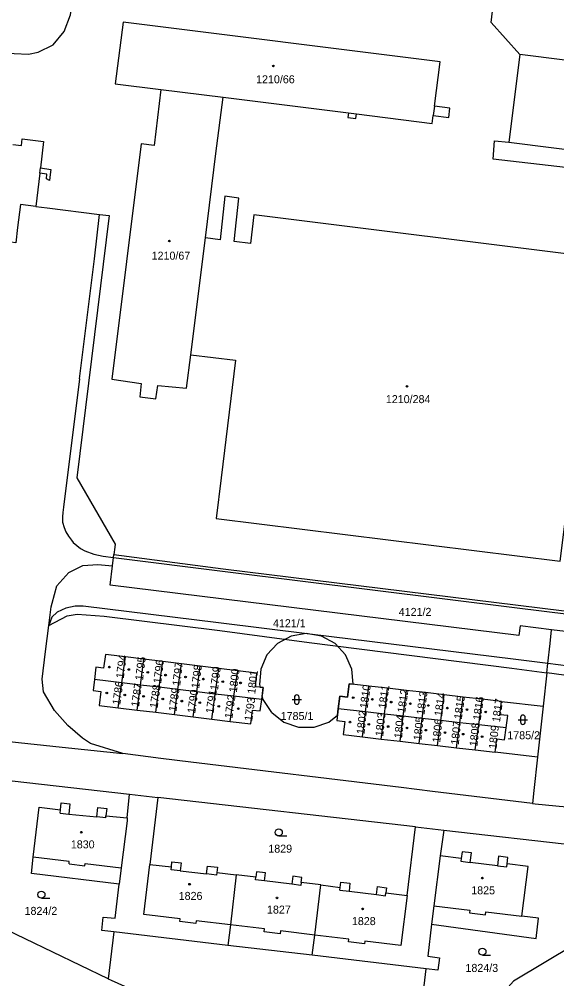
# Model space of a CAD drawing. Extents: x -869103 to -863415, y -1015889 to -1012477.
# Drawn here: x -865220.3 to -865106, y -1014306.1 to -1014102.2 of the extents above; entities that cross this region are included whole.
import ezdxf

# ---------------------------------------------------------------- set-up
doc = ezdxf.new("R2010")
doc.units = 0
for name, color, linetype in [('Hranice parcel', 7, 'Continuous'), ('Parcelní čísla', 7, 'Continuous'), ('Vnitřní kresba', 7, 'Continuous'), ('Značky budov', 7, 'Continuous'), ('Značky kultur', 7, 'Continuous')]:
    doc.layers.add(name, color=color, linetype=linetype)

msp = doc.modelspace()

# ---------------------------------------------------------------- linework, layer by layer
at = {"layer": 'Hranice parcel'}
for p, q in [((-865113.88, -1014109.67), (-865116.17, -1014128.31)), ((-865190.2, -1014117.07), (-865176.95, -1014118.74)), ((-865183.86, -1014173.47), (-865180.72, -1014148.62)), ((-865197.76, -1014237.65), (-865202.01, -1014237.13)), ((-865198.53, -1014243.17), (-865197.76, -1014237.65)), ((-865193.79, -1014238.14), (-865197.76, -1014237.65)), ((-865194.53, -1014243.64), (-865193.79, -1014238.14)), ((-865189.78, -1014238.64), (-865193.79, -1014238.14)), ((-865204.02, -1014239.87), (-865204.34, -1014242.47)), ((-865190.55, -1014244.12), (-865189.78, -1014238.64)), ((-865185.78, -1014239.13), (-865189.78, -1014238.64)), ((-865186.56, -1014244.6), (-865185.78, -1014239.13)), ((-865181.81, -1014239.62), (-865185.78, -1014239.13)), ((-865182.58, -1014245.08), (-865181.81, -1014239.62)), ((-865177.84, -1014240.11), (-865181.81, -1014239.62)), ((-865178.62, -1014245.55), (-865177.84, -1014240.11)), ((-865173.85, -1014240.6), (-865177.84, -1014240.11)), ((-865174.65, -1014246.02), (-865173.85, -1014240.6)), ((-865169.76, -1014241.11), (-865173.85, -1014240.6)), ((-865204.34, -1014242.47), (-865204.63, -1014244.81)), ((-865198.53, -1014243.17), (-865204.34, -1014242.47)), ((-865108.1, -1014241.06), (-865108.88, -1014248.15)), ((-865199.27, -1014248.46), (-865198.53, -1014243.17)), ((-865194.53, -1014243.64), (-865198.53, -1014243.17)), ((-865195.25, -1014248.95), (-865194.53, -1014243.64)), ((-865190.55, -1014244.12), (-865194.53, -1014243.64)), ((-865191.29, -1014249.43), (-865190.55, -1014244.12)), ((-865186.56, -1014244.6), (-865190.55, -1014244.12)), ((-865187.32, -1014249.92), (-865186.56, -1014244.6)), ((-865182.58, -1014245.08), (-865186.56, -1014244.6)), ((-865168.76, -1014246.73), (-865168.44, -1014244.2)), ((-865145.99, -1014243.87), (-865150.17, -1014243.39)), ((-865146.66, -1014249.37), (-865145.99, -1014243.87)), ((-865142, -1014244.33), (-865145.99, -1014243.87)), ((-865142.67, -1014249.82), (-865142, -1014244.33)), ((-865137.95, -1014244.8), (-865142, -1014244.33)), ((-865183.33, -1014250.4), (-865182.58, -1014245.08)), ((-865178.62, -1014245.55), (-865182.58, -1014245.08)), ((-865179.39, -1014250.89), (-865178.62, -1014245.55)), ((-865174.65, -1014246.02), (-865178.62, -1014245.55)), ((-865175.44, -1014251.37), (-865174.65, -1014246.02)), ((-865168.76, -1014246.73), (-865174.65, -1014246.02)), ((-865152.17, -1014246.03), (-865152.48, -1014248.71)), ((-865138.65, -1014250.28), (-865137.95, -1014244.8)), ((-865133.91, -1014245.26), (-865137.95, -1014244.8)), ((-865134.61, -1014250.74), (-865133.91, -1014245.26)), ((-865129.97, -1014245.72), (-865133.91, -1014245.26)), ((-865130.67, -1014251.19), (-865129.97, -1014245.72)), ((-865125.88, -1014246.19), (-865129.97, -1014245.72)), ((-865126.62, -1014251.65), (-865125.88, -1014246.19)), ((-865121.86, -1014246.65), (-865125.88, -1014246.19)), ((-865122.61, -1014252.11), (-865121.86, -1014246.65)), ((-865117.79, -1014247.12), (-865121.86, -1014246.65)), ((-865203.33, -1014247.96), (-865199.27, -1014248.46)), ((-865199.27, -1014248.46), (-865195.25, -1014248.95)), ((-865169.07, -1014249.15), (-865168.76, -1014246.73)), ((-865152.48, -1014248.71), (-865152.77, -1014251.2)), ((-865146.66, -1014249.37), (-865152.48, -1014248.71)), ((-865117.79, -1014247.12), (-865108.88, -1014248.15)), ((-865108.88, -1014248.15), (-865110.07, -1014258.98)), ((-865195.25, -1014248.95), (-865191.29, -1014249.43)), ((-865191.29, -1014249.43), (-865187.32, -1014249.92)), ((-865187.32, -1014249.92), (-865183.33, -1014250.4)), ((-865183.33, -1014250.4), (-865179.39, -1014250.89)), ((-865147.3, -1014254.65), (-865146.66, -1014249.37)), ((-865142.67, -1014249.82), (-865146.66, -1014249.37)), ((-865143.32, -1014255.11), (-865142.67, -1014249.82)), ((-865138.65, -1014250.28), (-865142.67, -1014249.82)), ((-865139.33, -1014255.58), (-865138.65, -1014250.28)), ((-865134.61, -1014250.74), (-865138.65, -1014250.28)), ((-865135.28, -1014256.05), (-865134.61, -1014250.74)), ((-865130.67, -1014251.19), (-865134.61, -1014250.74)), ((-865116.76, -1014252.77), (-865116.4, -1014250.15)), ((-865179.39, -1014250.89), (-865175.44, -1014251.37)), ((-865175.44, -1014251.37), (-865171.08, -1014251.9)), ((-865131.34, -1014256.5), (-865130.67, -1014251.19)), ((-865126.62, -1014251.65), (-865130.67, -1014251.19)), ((-865127.35, -1014256.97), (-865126.62, -1014251.65)), ((-865122.61, -1014252.11), (-865126.62, -1014251.65)), ((-865123.34, -1014257.44), (-865122.61, -1014252.11)), ((-865116.76, -1014252.77), (-865122.61, -1014252.11)), ((-865117.1, -1014255.28), (-865116.76, -1014252.77)), ((-865151.42, -1014254.17), (-865147.3, -1014254.65)), ((-865147.3, -1014254.65), (-865143.32, -1014255.11)), ((-865143.32, -1014255.11), (-865139.33, -1014255.58)), ((-865139.33, -1014255.58), (-865135.28, -1014256.05)), ((-865135.28, -1014256.05), (-865131.34, -1014256.5)), ((-865131.34, -1014256.5), (-865127.35, -1014256.97)), ((-865127.35, -1014256.97), (-865123.34, -1014257.44)), ((-865123.34, -1014257.44), (-865119.08, -1014257.93)), ((-865110.07, -1014258.98), (-865119.08, -1014257.93)), ((-865226.12, -1014263.54), (-865196.85, -1014266.83)), ((-865197.36, -1014271.89), (-865196.85, -1014266.83)), ((-865196.85, -1014266.83), (-865190.83, -1014267.55)), ((-865136.05, -1014273.74), (-865190.83, -1014267.55)), ((-865217.33, -1014280.21), (-865216.07, -1014269.62)), ((-865136.05, -1014273.74), (-865130.02, -1014274.49)), ((-865130.02, -1014274.49), (-865130.83, -1014279.92)), ((-865130.02, -1014274.49), (-865093.56, -1014278.6)), ((-865199.93, -1014293.19), (-865199.08, -1014285.98)), ((-865201.4, -1014306.05), (-865229.33, -1014292.69)), ((-865132.62, -1014294.48), (-865133.44, -1014301.24)), ((-865200.2, -1014296.1), (-865202.78, -1014295.79)), ((-865200.2, -1014296.1), (-865201.4, -1014306.05)), ((-865175.93, -1014298.96), (-865200.2, -1014296.1)), ((-865158.01, -1014301.07), (-865175.93, -1014298.96)), ((-865133.81, -1014303.92), (-865158.01, -1014301.07))]:
    msp.add_line(p, q, dxfattribs=at)
for points in [[(-865324.85, -1014097.2), (-865318.81, -1014097.94), (-865291.1, -1014101.25), (-865288.72, -1014101.55), (-865244.21, -1014106.73), (-865221.43, -1014109.48), (-865218.35, -1014109.58), (-865216.28, -1014109.2), (-865213.14, -1014107.58), (-865210.77, -1014104.79), (-865209.45, -1014101.22), (-865207.82, -1014088.66), (-865205.57, -1014070.59), (-865202.3, -1014042.54), (-865201.16, -1014039.59), (-865200.72, -1014036.12), (-865201.08, -1014033.41), (-865198.91, -1014016.79), (-865196.95, -1014001.38), (-865195.14, -1013984.39), (-865191.64, -1013959.66), (-865191.39, -1013957.44)], [(-865113.88, -1014109.67), (-865119.98, -1014102.84), (-865115.76, -1014067.63), (-865114.95, -1014066.17), (-865113.04, -1014065.49), (-865106.52, -1014065.75)], [(-865176.95, -1014118.74), (-865150.29, -1014122.09), (-865150.41, -1014123.04), (-865148.73, -1014123.25), (-865148.61, -1014122.3), (-865132.5, -1014124.33), (-865132.28, -1014122.62), (-865128.99, -1014123.05), (-865128.73, -1014121.05), (-865132.02, -1014120.62), (-865130.78, -1014111.21), (-865198.23, -1014102.77), (-865199.91, -1014115.88), (-865190.2, -1014117.07)], [(-865116.17, -1014128.31), (-865088.61, -1014131.75), (-865086.29, -1014113.1), (-865113.88, -1014109.67)], [(-865190.2, -1014117.07), (-865191.64, -1014128.97), (-865194.39, -1014128.61), (-865200.65, -1014178.66), (-865194.36, -1014179.56), (-865194.71, -1014182.38), (-865191.28, -1014182.82), (-865190.86, -1014179.99), (-865184.73, -1014180.58), (-865183.86, -1014173.47)], [(-865180.72, -1014148.62), (-865178.49, -1014130.72), (-865176.95, -1014118.74)], [(-865221.66, -1014128.81), (-865219.87, -1014129.03), (-865219.68, -1014127.58), (-865215.14, -1014128.17), (-865215.79, -1014133.74), (-865213.6, -1014134.07), (-865213.74, -1014135.16), (-865213.88, -1014136.44), (-865214.55, -1014136.09), (-865214.43, -1014135.08), (-865215.93, -1014134.9), (-865216.76, -1014141.97)], [(-865035.22, -1014141.63), (-865119.56, -1014131.88), (-865119.26, -1014128.01), (-865116.17, -1014128.31)], [(-865183.86, -1014173.47), (-865174.3, -1014174.63), (-865177.4, -1014199.63), (-865178.47, -1014208.23), (-865105.29, -1014217.3), (-865103.51, -1014203.21), (-865098.29, -1014161.73), (-865097.72, -1014161.8), (-865097.84, -1014162.78), (-865094.37, -1014163.23), (-865093.84, -1014159.11), (-865094.38, -1014158.97), (-865093.93, -1014155.37), (-865097.45, -1014155.03), (-865097.19, -1014152.9), (-865170.46, -1014143.76), (-865171.13, -1014149.83), (-865174.58, -1014149.39), (-865173.61, -1014140.2), (-865176.58, -1014139.76), (-865177.62, -1014149.01), (-865180.72, -1014148.62)], [(-865216.76, -1014141.97), (-865220.05, -1014141.57), (-865220.66, -1014146.42), (-865221.06, -1014149.68), (-865222.11, -1014149.55), (-865222.58, -1014153.28), (-865235.11, -1014151.78), (-865235.82, -1014157.65), (-865234.49, -1014157.81), (-865234.45, -1014157.5), (-865232.96, -1014158.49), (-865233.72, -1014164.94), (-865235.31, -1014164.84), (-865235.27, -1014164.52), (-865236.65, -1014164.35), (-865237.09, -1014167.98), (-865237.32, -1014171.19), (-865237.46, -1014171.15), (-865240.93, -1014200.47), (-865247.1, -1014199.71), (-865247.37, -1014201.92), (-865250.29, -1014201.56), (-865250.01, -1014199.35), (-865256.15, -1014198.59)], [(-865216.76, -1014141.97), (-865214.37, -1014142.27), (-865203.22, -1014143.64), (-865201.23, -1014143.88), (-865208.1, -1014199.59), (-865199.92, -1014213.68), (-865200, -1014214.37), (-865200.19, -1014215.9)], [(-865200.48, -1014218.33), (-865200.26, -1014216.51), (-865200.19, -1014215.9)], [(-865200.19, -1014215.9), (-865176.94, -1014218.92), (-865114.21, -1014226.7), (-865081.37, -1014230.74), (-865060.66, -1014233.29), (-865057.63, -1014233.19), (-865054.65, -1014232.49), (-865051.9, -1014231.22), (-865049.4, -1014229.48), (-865047.35, -1014227.27), (-865045.8, -1014224.7), (-865044.71, -1014221.83), (-865044.26, -1014218.84)], [(-865214, -1014230.96), (-865213.5, -1014227.04), (-865213.32, -1014226.22), (-865212.3, -1014222.58), (-865209.79, -1014219.75), (-865206.82, -1014218.24), (-865203.62, -1014218.01), (-865200.48, -1014218.33)], [(-865107.09, -1014231.88), (-865113.76, -1014231.07), (-865114.05, -1014233.1), (-865200.97, -1014222.44), (-865200.48, -1014218.33)], [(-865214, -1014230.96), (-865210.1, -1014228.91), (-865208.03, -1014228.58), (-865202.27, -1014229), (-865177.69, -1014232.07), (-865158.65, -1014234.61), (-865115.56, -1014240.05), (-865108.1, -1014241.06)], [(-865198.31, -1014258.17), (-865205.14, -1014256.04), (-865206.88, -1014254.93), (-865210, -1014252.23), (-865212.8, -1014249.05), (-865215.15, -1014245.09), (-865215.42, -1014242.38), (-865214.71, -1014236.54), (-865214, -1014230.96)], [(-865108.1, -1014241.06), (-865107.89, -1014239.09), (-865107.42, -1014234.85), (-865107.09, -1014231.88)], [(-865064.6, -1014237.06), (-865087.37, -1014234.28), (-865107.09, -1014231.88)], [(-865202.01, -1014237.13), (-865202.37, -1014240.07), (-865204.02, -1014239.87)], [(-865168.44, -1014244.2), (-865170.11, -1014243.99), (-865169.76, -1014241.11)], [(-865065.69, -1014246.46), (-865098.31, -1014242.39), (-865108.1, -1014241.06)], [(-865150.17, -1014243.39), (-865150.5, -1014246.23), (-865152.17, -1014246.03)], [(-865408.72, -1014246.33), (-865368.06, -1014247), (-865361.24, -1014247.21), (-865347.9, -1014247.39), (-865326.37, -1014247.85), (-865309.91, -1014248.45), (-865297.88, -1014249.26), (-865260, -1014252.29), (-865243.6, -1014253.49), (-865240.27, -1014253.76), (-865218.5, -1014256.05), (-865209.85, -1014256.96), (-865198.31, -1014258.17)], [(-865204.63, -1014244.81), (-865202.97, -1014245.02), (-865203.33, -1014247.96)], [(-865116.4, -1014250.15), (-865118.13, -1014249.94), (-865117.79, -1014247.12)], [(-865171.08, -1014251.9), (-865170.72, -1014248.95), (-865169.07, -1014249.15)], [(-865152.77, -1014251.2), (-865151.1, -1014251.4), (-865151.42, -1014254.17)], [(-865119.08, -1014257.93), (-865118.74, -1014255.09), (-865117.1, -1014255.28)], [(-865111.15, -1014268.81), (-865132.45, -1014266.23), (-865139.13, -1014265.39), (-865183.84, -1014260.04), (-865190.22, -1014259.24), (-865198.31, -1014258.17)], [(-865110.07, -1014258.98), (-865110.85, -1014266.07), (-865111.15, -1014268.81)], [(-865216.07, -1014269.62), (-865211.55, -1014270.16), (-865211.4, -1014268.7), (-865209.55, -1014268.89), (-865209.76, -1014271.05), (-865203.83, -1014271.64), (-865203.63, -1014269.69), (-865201.72, -1014269.88), (-865201.88, -1014271.43), (-865197.36, -1014271.89)], [(-865190.83, -1014267.55), (-865192.52, -1014281.75), (-865187.97, -1014282.3), (-865187.84, -1014281.2), (-865185.9, -1014281.43), (-865186.11, -1014283.13), (-865180.5, -1014283.79), (-865180.29, -1014282.1), (-865178.16, -1014282.35), (-865178.29, -1014283.46), (-865174.17, -1014283.96)], [(-865111.15, -1014268.81), (-865110.61, -1014268.88), (-865106.19, -1014269.3), (-865105.52, -1014269.4), (-865102.17, -1014269.69), (-865101.3, -1014269.76)], [(-865197.36, -1014271.89), (-865197.38, -1014272.49), (-865198.65, -1014282.51), (-865199.08, -1014285.98)], [(-865156.21, -1014286.13), (-865152.06, -1014286.63), (-865151.92, -1014285.52), (-865149.98, -1014285.76), (-865150.18, -1014287.44), (-865144.37, -1014288.17), (-865144.16, -1014286.47), (-865142.23, -1014286.7), (-865142.36, -1014287.8), (-865137.84, -1014288.34), (-865136.05, -1014273.74)], [(-865093.56, -1014278.6), (-865095.61, -1014294.89), (-865115.23, -1014306.55), (-865134.96, -1014328.9), (-865137.14, -1014332.24)], [(-865132.62, -1014294.48), (-865110.37, -1014297.48), (-865109.87, -1014293.17), (-865113.44, -1014292.75), (-865112.08, -1014282.2), (-865116.56, -1014281.66), (-865116.39, -1014280.26), (-865118.4, -1014280.02), (-865118.64, -1014282.03), (-865124.4, -1014281.33), (-865124.16, -1014279.32), (-865126.14, -1014279.08), (-865126.31, -1014280.47), (-865130.83, -1014279.92)], [(-865199.08, -1014285.98), (-865217.74, -1014283.69), (-865217.33, -1014280.21)], [(-865130.83, -1014279.92), (-865132.14, -1014290.56), (-865132.62, -1014294.48)], [(-865156.21, -1014286.13), (-865160.33, -1014285.63), (-865160.19, -1014284.53), (-865162.13, -1014284.29), (-865162.33, -1014285.99), (-865168.14, -1014285.26), (-865167.93, -1014283.58), (-865169.87, -1014283.35), (-865170, -1014284.46), (-865174.17, -1014283.96)], [(-865174.17, -1014283.96), (-865175.42, -1014294.61), (-865175.93, -1014298.96)], [(-865158.01, -1014301.07), (-865157.49, -1014296.77), (-865156.21, -1014286.13)], [(-865202.78, -1014295.79), (-865202.44, -1014292.96), (-865199.93, -1014293.19)], [(-865133.44, -1014301.24), (-865130.96, -1014301.58), (-865131.33, -1014304.26), (-865133.81, -1014303.92)], [(-865137.14, -1014332.24), (-865136.99, -1014330.98), (-865133.81, -1014303.92)], [(-865201.4, -1014306.05), (-865200.77, -1014306.35), (-865195.9, -1014308.55), (-865181.62, -1014314.35), (-865171.04, -1014320.75), (-865161.34, -1014331.83), (-865162.58, -1014353.11)]]:
    msp.add_lwpolyline(points, dxfattribs=at)
at = {"layer": 'Vnitřní kresba'}
for p, q in [((-865150.29, -1014122.09), (-865148.61, -1014122.3)), ((-865132.02, -1014120.62), (-865132.28, -1014122.62)), ((-865215.93, -1014134.9), (-865215.79, -1014133.74)), ((-865204.32, -1014153.07), (-865203.22, -1014143.64)), ((-865207.53, -1014178.61), (-865204.32, -1014153.07)), ((-865207.53, -1014178.61), (-865210.89, -1014205.84)), ((-865162.52, -1014233.26), (-865165.41, -1014234.83)), ((-865159.27, -1014232.72), (-865162.52, -1014233.26)), ((-865156.02, -1014233.26), (-865159.27, -1014232.72)), ((-865153.13, -1014234.83), (-865156.02, -1014233.26)), ((-865165.41, -1014234.83), (-865167.64, -1014237.25)), ((-865150.9, -1014237.25), (-865153.13, -1014234.83)), ((-865167.64, -1014237.25), (-865168.96, -1014240.27)), ((-865149.58, -1014240.27), (-865150.9, -1014237.25)), ((-865168.96, -1014240.27), (-865169.24, -1014243.55)), ((-865149.29, -1014243.49), (-865149.58, -1014240.27)), ((-865098.05, -1014240.31), (-865107.89, -1014239.09)), ((-865169.24, -1014243.55), (-865169.1, -1014244.12)), ((-865169.1, -1014244.12), (-865168.44, -1014244.2)), ((-865168.44, -1014244.2), (-865168.65, -1014245.87)), ((-865150.5, -1014246.23), (-865150.17, -1014243.39)), ((-865150.17, -1014243.39), (-865149.29, -1014243.49)), ((-865152.48, -1014248.71), (-865152.17, -1014246.03)), ((-865152.17, -1014246.03), (-865150.5, -1014246.23)), ((-865152.64, -1014250.06), (-865152.48, -1014248.71)), ((-865166.63, -1014249.49), (-865164.03, -1014251.52)), ((-865154.51, -1014251.52), (-865152.64, -1014250.06)), ((-865164.03, -1014251.52), (-865160.92, -1014252.58)), ((-865160.92, -1014252.58), (-865157.62, -1014252.58)), ((-865157.62, -1014252.58), (-865154.51, -1014251.52)), ((-865211.63, -1014270.86), (-865211.55, -1014270.16)), ((-865211.63, -1014270.86), (-865209.76, -1014271.05)), ((-865201.92, -1014271.84), (-865203.83, -1014271.64)), ((-865201.92, -1014271.84), (-865201.88, -1014271.43)), ((-865209.68, -1014281.12), (-865217.33, -1014280.21)), ((-865209.74, -1014281.6), (-865209.68, -1014281.12)), ((-865126.31, -1014280.47), (-865126.39, -1014281.09)), ((-865126.39, -1014281.09), (-865124.4, -1014281.33)), ((-865209.74, -1014281.6), (-865206.35, -1014282.03)), ((-865206.35, -1014282.03), (-865206.29, -1014281.54)), ((-865206.29, -1014281.54), (-865198.65, -1014282.51)), ((-865193.8, -1014292.39), (-865192.52, -1014281.75)), ((-865188.04, -1014282.88), (-865187.97, -1014282.3)), ((-865186.11, -1014283.13), (-865188.04, -1014282.88)), ((-865118.64, -1014282.03), (-865116.63, -1014282.27)), ((-865116.63, -1014282.27), (-865116.56, -1014281.66)), ((-865178.36, -1014284.05), (-865180.5, -1014283.79)), ((-865178.29, -1014283.46), (-865178.36, -1014284.05)), ((-865170.07, -1014285.03), (-865170, -1014284.46)), ((-865168.14, -1014285.26), (-865170.07, -1014285.03)), ((-865160.4, -1014286.23), (-865162.33, -1014285.99)), ((-865160.33, -1014285.63), (-865160.4, -1014286.23)), ((-865152.13, -1014287.2), (-865152.06, -1014286.63)), ((-865152.13, -1014287.2), (-865150.18, -1014287.44)), ((-865144.37, -1014288.17), (-865142.43, -1014288.4)), ((-865142.43, -1014288.4), (-865142.36, -1014287.8)), ((-865137.84, -1014288.34), (-865139.15, -1014298.98)), ((-865132.14, -1014290.56), (-865124.5, -1014291.45)), ((-865124.5, -1014291.45), (-865124.57, -1014292.05)), ((-865186.12, -1014293.32), (-865193.8, -1014292.39)), ((-865186.19, -1014293.91), (-865186.12, -1014293.32)), ((-865124.57, -1014292.05), (-865121.13, -1014292.45)), ((-865121.13, -1014292.45), (-865121.06, -1014291.86)), ((-865121.06, -1014291.86), (-865113.44, -1014292.75)), ((-865182.76, -1014294.33), (-865186.19, -1014293.91)), ((-865182.69, -1014293.73), (-865182.76, -1014294.33)), ((-865175.42, -1014294.61), (-865182.69, -1014293.73)), ((-865168.17, -1014295.48), (-865175.42, -1014294.61)), ((-865168.24, -1014296.08), (-865168.17, -1014295.48)), ((-865164.82, -1014296.49), (-865168.24, -1014296.08)), ((-865164.75, -1014295.89), (-865164.82, -1014296.49)), ((-865157.49, -1014296.77), (-865164.75, -1014295.89)), ((-865150.22, -1014297.64), (-865157.49, -1014296.77)), ((-865150.29, -1014298.24), (-865150.22, -1014297.64)), ((-865146.86, -1014298.65), (-865150.29, -1014298.24)), ((-865146.79, -1014298.06), (-865146.86, -1014298.65)), ((-865139.15, -1014298.98), (-865146.79, -1014298.06))]:
    msp.add_line(p, q, dxfattribs=at)
for points in [[(-865210.89, -1014205.84), (-865211.03, -1014206.95), (-865211.15, -1014207.93), (-865211.09, -1014209), (-865210.79, -1014210.14), (-865210.39, -1014211.06), (-865209.85, -1014212), (-865209.23, -1014212.86), (-865208.83, -1014213.34), (-865207.26, -1014214.63), (-865206.39, -1014215.13), (-865204.49, -1014215.86), (-865202.49, -1014216.23), (-865200.26, -1014216.51)], [(-865200.26, -1014216.51), (-865175.99, -1014219.57), (-865114.41, -1014227.26), (-865081.68, -1014231.3)], [(-865107.89, -1014239.09), (-865115.27, -1014238.18), (-865158.55, -1014232.85), (-865177.96, -1014230.45), (-865206.76, -1014226.86), (-865208.45, -1014226.89), (-865210.45, -1014227.34), (-865212.25, -1014228.15), (-865212.28, -1014228.17), (-865213.4, -1014229.19), (-865214, -1014230.96)], [(-865166.63, -1014249.49), (-865168.43, -1014246.74), (-865168.65, -1014245.87)]]:
    msp.add_lwpolyline(points, dxfattribs=at)
at = {"layer": 'Značky budov'}
for centre in [(-865166.28, -1014112.1), (-865188.4, -1014149.3), (-865137.84, -1014180.19), (-865201.15, -1014239.83), (-865197.03, -1014240.34), (-865192.99, -1014240.94), (-865189.2, -1014241.53), (-865184.95, -1014241.92), (-865181.17, -1014242.39), (-865177.04, -1014242.94), (-865173.26, -1014243.19), (-865201.71, -1014245.32), (-865197.88, -1014245.75), (-865193.88, -1014246.04), (-865189.8, -1014246.6), (-865149.3, -1014246.34), (-865145.22, -1014246.68), (-865185.76, -1014247.06), (-865181.93, -1014247.4), (-865177.89, -1014248.17), (-865173.72, -1014248.68), (-865141.22, -1014247.27), (-865137.14, -1014247.61), (-865133.31, -1014247.99), (-865129.27, -1014248.55), (-865125.1, -1014248.85), (-865121.11, -1014249.36), (-865149.98, -1014251.53), (-865145.98, -1014251.99), (-865141.86, -1014252.46), (-865137.86, -1014252.76), (-865133.86, -1014253.23), (-865129.78, -1014253.74), (-865125.91, -1014254.08), (-865121.87, -1014254.63), (-865207.13, -1014274.92), (-865121.82, -1014284.67), (-865184.1, -1014285.97), (-865165.51, -1014288.87), (-865147.3, -1014291.2)]:
    msp.add_circle(centre, 0.175, dxfattribs=at)
at = {"layer": 'Značky kultur'}
for p, q in [((-865161.79, -1014246.24), (-865161.79, -1014247.24)), ((-865160.79, -1014247.24), (-865160.79, -1014246.24)), ((-865162.29, -1014246.74), (-865160.29, -1014246.74)), ((-865113.71, -1014250.51), (-865113.71, -1014251.51)), ((-865112.71, -1014251.51), (-865112.71, -1014250.51)), ((-865114.21, -1014251.01), (-865112.21, -1014251.01)), ((-865165.13, -1014275.71), (-865163.38, -1014275.71)), ((-865215.6, -1014288.93), (-865213.85, -1014288.93)), ((-865121.81, -1014301.05), (-865120.06, -1014301.05))]:
    msp.add_line(p, q, dxfattribs=at)
for centre in [(-865165.13, -1014274.96), (-865215.6, -1014288.18), (-865121.81, -1014300.3)]:
    msp.add_circle(centre, 0.75, dxfattribs=at)
for centre, start, end in [((-865161.29, -1014246.24), 0, 180), ((-865161.29, -1014247.24), 180, 359.9879), ((-865113.21, -1014250.51), 0, 180), ((-865113.21, -1014251.51), 180, 359.9879)]:
    msp.add_arc(centre, 0.5, start, end, dxfattribs=at)

# ---------------------------------------------------------------- texts
at = {"layer": 'Parcelní čísla'}
for s, p in [('1210/66', (-865169.95, -1014115.78)), ('1210/67', (-865192.17, -1014153.26)), ('1210/284', (-865142.35, -1014183.74)), ('4121/2', (-865139.61, -1014228.95)), ('4121/1', (-865166.36, -1014231.36)), ('1785/1', (-865164.72, -1014251.07)), ('1785/2', (-865116.52, -1014255.16)), ('1830', (-865209.35, -1014278.35)), ('1829', (-865167.35, -1014279.26)), ('1825', (-865124.19, -1014288.11)), ('1826', (-865186.41, -1014289.3)), ('1824/2', (-865219.19, -1014292.48)), ('1827', (-865167.63, -1014292.21)), ('1828', (-865149.57, -1014294.65)), ('1824/3', (-865125.42, -1014304.6))]:
    msp.add_text(s, height=1.7, dxfattribs=at).set_placement(p)
for s, rotation, p in [('1794', 83, (-865198.09, -1014242.32)), ('1795', 83, (-865194.01, -1014242.75)), ('1796', 83, (-865190.14, -1014243.39)), ('1797', 83, (-865186.1, -1014243.9)), ('1798', 83, (-865182.06, -1014244.44)), ('1799', 83, (-865178.06, -1014244.83)), ('1800', 83, (-865174.06, -1014245.3)), ('1801', 83, (-865170.15, -1014245.63)), ('1786', 82, (-865198.86, -1014247.95)), ('1787', 82, (-865194.86, -1014248.38)), ('1788', 82, (-865190.91, -1014248.67)), ('1789', 82, (-865186.91, -1014249.36)), ('1790', 82, (-865182.91, -1014249.74)), ('1810', 82, (-865146.24, -1014248.71)), ('1811', 82, (-865142.28, -1014248.75)), ('1812', 82, (-865138.24, -1014249.65)), ('1791', 82, (-865179, -1014249.78)), ('1792', 82, (-865175, -1014250.84)), ('1793', 82, (-865170.79, -1014251.4)), ('1813', 82, (-865134.17, -1014250.07)), ('1814', 82, (-865130.38, -1014250.37)), ('1815', 82, (-865126.21, -1014251.01)), ('1816', 82, (-865122.18, -1014251.22)), ('1817', 82, (-865118.09, -1014251.64)), ('1802', 84, (-865146.91, -1014254.17)), ('1803', 84, (-865142.92, -1014254.63)), ('1804', 84, (-865138.92, -1014255.06)), ('1805', 84, (-865134.8, -1014255.49)), ('1806', 84, (-865130.8, -1014255.95)), ('1807', 84, (-865126.85, -1014256.42)), ('1808', 84, (-865122.89, -1014256.76)), ('1809', 84, (-865118.81, -1014257.31))]:
    msp.add_text(s, height=1.7, rotation=rotation, dxfattribs=at).set_placement(p)

doc.saveas('drawing.dxf')
